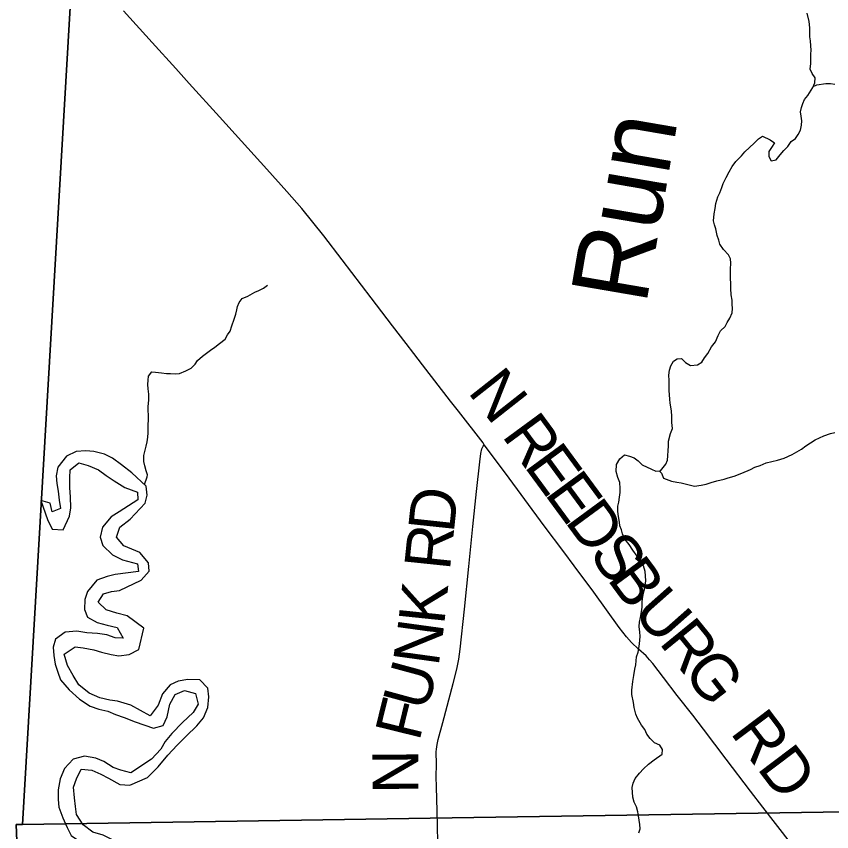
# Model space of a CAD drawing. Extents: x 1985906 to 2360102, y 891258 to 1222054.
# Drawn here: x 2071562 to 2076886, y 1025035 to 1030360 of the extents above; entities that cross this region are included whole.
import ezdxf

# ---------------------------------------------------------------- set-up
doc = ezdxf.new("R2010")
doc.units = 0
for name, color, linetype in [('GM_X_Adjacent_County', 7, 'Continuous'), ('GM_X_County', 7, 'Continuous'), ('GM_X_Minor_River', 7, 'Continuous'), ('GM_X_Minor_River_Text', 7, 'Continuous'), ('GM_X_Township', 7, 'Continuous'), ('GM_X_Township_Road', 7, 'Continuous'), ('GM_X_Township_Road_Text', 7, 'Continuous')]:
    doc.layers.add(name, color=color, linetype=linetype)

msp = doc.modelspace()

# ---------------------------------------------------------------- linework, layer by layer
at = {"layer": 'GM_X_Adjacent_County'}
msp.add_lwpolyline([(2071926.7, 1054555.3), (2072166.7, 1051922.6), (2072218.3, 1051577.8), (2072142.8, 1047459), (2072178.7, 1046252), (2072112.2, 1041354.4), (2072120.2, 1038512.6), (2072055.1, 1036106.6), (2072018.3, 1033424.1), (2071939.9, 1030867.8), (2071602.1, 1025081.7), (2071562, 1025081.6), (2071696.9, 1021700.4), (2071829.8, 1014456.9), (2071852.3, 1012905.1), (2071861.2, 1011952), (2071887.5, 1008769)], dxfattribs=at)
at = {"layer": 'GM_X_County'}
msp.add_lwpolyline([(2071887.5, 1008769), (2071861.2, 1011952), (2071852.3, 1012905.1), (2071829.8, 1014456.9), (2071696.9, 1021700.4), (2071562, 1025081.6), (2071602.1, 1025081.7), (2071939.9, 1030867.8), (2072018.3, 1033424.1), (2072055.1, 1036106.6), (2072120.2, 1038512.6), (2072112.2, 1041354.4), (2072178.7, 1046252), (2072142.8, 1047459), (2072218.3, 1051577.8), (2072166.7, 1051922.6), (2071926.7, 1054555.3)], dxfattribs=at)
at = {"layer": 'GM_X_Minor_River'}
for points in [[(2076010.3, 1028083.5), (2076038.3, 1028101.7), (2076056.2, 1028129.9), (2076076.1, 1028158.1), (2076099.9, 1028200.4), (2076127.8, 1028234.6), (2076143.6, 1028274.8), (2076159.5, 1028305), (2076189.4, 1028333.3), (2076203.3, 1028361.4), (2076221.2, 1028387.6), (2076235, 1028423.8), (2076238.9, 1028451.9), (2076236.7, 1028480), (2076236.6, 1028506.1), (2076230.4, 1028540.2), (2076228.1, 1028582.4), (2076228, 1028616.5), (2076225.8, 1028644.6), (2076225.5, 1028708.8), (2076227.3, 1028747), (2076225.1, 1028777.1), (2076211, 1028803.1), (2076178.7, 1028837.1), (2076154.5, 1028871.1), (2076148.4, 1028897.2), (2076138.2, 1028929.2), (2076129.9, 1028971.4), (2076119.8, 1028997.4), (2076113.6, 1029023.5), (2076117.4, 1029069.7), (2076125.2, 1029105.8), (2076129.1, 1029138), (2076142.9, 1029180.2), (2076154.8, 1029206.3), (2076168.6, 1029242.5), (2076176.5, 1029268.7), (2076196.3, 1029306.9), (2076216.1, 1029345.1), (2076236, 1029379.4), (2076259.9, 1029411.6), (2076297.8, 1029447.9), (2076317.7, 1029474.1), (2076349.6, 1029504.3), (2076379.5, 1029530.6), (2076407.4, 1029558.8), (2076433.4, 1029577), (2076483.6, 1029553.2), (2076511.7, 1029533.2), (2076491.8, 1029503), (2076476, 1029476.8), (2076476.1, 1029444.7), (2076490.3, 1029416.7), (2076522.3, 1029422.8), (2076550.2, 1029455.1), (2076574.1, 1029483.3), (2076600, 1029509.5), (2076621.9, 1029541.7), (2076649.8, 1029561.9), (2076667.7, 1029588.1), (2076681.6, 1029616.3), (2076689.5, 1029648.4), (2076691.3, 1029676.5), (2076687.2, 1029708.7), (2076683, 1029736.7), (2076688.9, 1029764.9), (2076696.7, 1029791), (2076708.6, 1029817.2), (2076730.5, 1029843.4), (2076762.3, 1029895.7), (2076776.2, 1029925.9), (2076778, 1029958), (2076757.8, 1029986), (2076745.7, 1030014.1), (2076749.5, 1030052.2), (2076749.2, 1030112.4), (2076751, 1030138.5), (2076748.9, 1030166.7), (2076746.7, 1030200.8), (2076742.5, 1030226.8), (2076742.4, 1030252.9), (2076742.2, 1030285.1), (2076738, 1030325.2), (2076725.7, 1030381.3)], [(2076765.1, 1029901.7), (2076788.3, 1029911.9), (2076848.3, 1029920.2), (2076878.4, 1029920.3), (2076906.5, 1029916.4)], [(2072399.4, 1027301.7), (2072416, 1027352.6), (2072419.2, 1027366.4), (2072409, 1027392.5), (2072400.8, 1027424.5), (2072394.7, 1027452.6), (2072394.5, 1027490.8), (2072400.3, 1027516.9), (2072410.2, 1027553), (2072416, 1027581.2), (2072419.9, 1027611.3), (2072423.8, 1027639.4), (2072423.5, 1027693.6), (2072425.3, 1027721.8), (2072425.1, 1027757.9), (2072423, 1027784), (2072422.9, 1027810.1), (2072426.6, 1027856.2), (2072426.4, 1027892.4), (2072422.3, 1027926.5), (2072420.1, 1027954.6), (2072424, 1027982.7), (2072425.8, 1028010.8), (2072447.7, 1028039), (2072471.8, 1028035.1), (2072509.9, 1028031.3), (2072542, 1028027.4), (2072568, 1028027.5), (2072604.1, 1028025.7), (2072628.1, 1028027.8), (2072668.1, 1028044), (2072704.1, 1028062.3), (2072730, 1028088.5), (2072745.9, 1028112.7), (2072777.8, 1028140.9), (2072803.8, 1028161.1), (2072829.7, 1028179.3), (2072857.7, 1028199.5), (2072889.6, 1028223.7), (2072925.5, 1028252), (2072941.4, 1028280.2), (2072957.3, 1028304.3), (2072969.2, 1028338.5), (2072984.9, 1028382.7), (2072994.8, 1028414.9), (2073002.7, 1028443), (2073006.6, 1028465.1), (2073016.4, 1028491.3), (2073036.3, 1028517.5), (2073074.4, 1028531.7), (2073118.3, 1028558), (2073146.3, 1028570.2), (2073176.3, 1028584.4), (2073202.2, 1028604.6)], [(2075624.9, 1025139.1), (2075620.8, 1025165.2), (2075610.6, 1025197.2), (2075596.4, 1025227.3), (2075588.2, 1025259.3), (2075583.9, 1025323.6), (2075589.7, 1025351.7), (2075601.6, 1025381.8), (2075631.5, 1025416.1), (2075657.4, 1025444.3), (2075689.3, 1025476.6), (2075727.2, 1025504.9), (2075779.1, 1025541.2), (2075781, 1025571.3), (2075762.8, 1025599.4), (2075728.6, 1025615.3), (2075700.4, 1025643.2), (2075678.3, 1025671.2), (2075666.1, 1025701.3), (2075643.9, 1025731.3), (2075617.6, 1025777.3), (2075607.4, 1025803.4), (2075595.2, 1025845.5), (2075591, 1025877.6), (2075580.7, 1025931.7), (2075580.6, 1025959.8), (2075586.3, 1026016.1), (2075594.1, 1026054.2), (2075599.9, 1026096.4), (2075607.8, 1026124.5), (2075611.5, 1026176.8), (2075621.4, 1026206.9), (2075629.2, 1026245.1), (2075633, 1026283.2), (2075634.8, 1026311.4), (2075632.7, 1026337.4), (2075628.5, 1026375.6), (2075630.4, 1026403.7), (2075638.2, 1026433.8), (2075644, 1026470), (2075647.9, 1026502.1), (2075647.7, 1026538.2), (2075655.4, 1026588.4), (2075663.3, 1026616.6), (2075673, 1026672.8), (2075670.9, 1026706.9), (2075668.7, 1026735), (2075656.5, 1026771.1), (2075632.3, 1026805.1), (2075616.1, 1026833.2), (2075587.8, 1026873.2), (2075563.6, 1026911.2), (2075535.4, 1026945.2), (2075519.1, 1026979.2), (2075513, 1027005.3), (2075502.8, 1027031.4), (2075500.7, 1027057.4), (2075494.5, 1027093.5), (2075490.3, 1027125.6), (2075490.2, 1027159.8), (2075496, 1027187.9), (2075499.9, 1027220), (2075503.7, 1027250.2), (2075505.6, 1027276.3), (2075501.4, 1027314.4), (2075489.2, 1027348.4), (2075478.9, 1027386.5), (2075480.7, 1027432.7), (2075502.6, 1027468.9), (2075532.5, 1027495.2), (2075564.6, 1027487.3), (2075596.7, 1027477.4), (2075622.9, 1027457.5), (2075649, 1027431.5), (2075709.3, 1027401.7), (2075737.4, 1027389.7), (2075767.5, 1027391.9), (2075803.3, 1027434.2), (2075813.2, 1027460.3), (2075815.1, 1027490.5), (2075818.9, 1027524.6), (2075820.7, 1027552.7), (2075820.6, 1027584.8), (2075832.3, 1027635.1), (2075846.2, 1027667.2), (2075842, 1027707.4), (2075841.8, 1027745.5), (2075839.6, 1027783.7), (2075831.3, 1027833.8), (2075829.2, 1027859.9), (2075824.9, 1027916.1), (2075824.5, 1027982.3), (2075822.3, 1028016.4), (2075826.2, 1028048.6), (2075836, 1028076.7), (2075851.9, 1028106.9), (2075877.9, 1028123.1), (2075905.9, 1028125.2), (2075932.1, 1028099.2), (2075964.3, 1028079.3), (2076010.3, 1028083.5)], [(2075760, 1027391.4), (2075773.6, 1027375.8), (2075787.8, 1027343.8), (2075840, 1027324), (2075874.1, 1027318.1), (2075902.1, 1027314.2), (2075990.4, 1027292.5), (2076032.5, 1027298.8), (2076066.5, 1027304.9), (2076098.5, 1027315.1), (2076136.5, 1027325.3), (2076182.6, 1027337.6), (2076210.6, 1027345.8), (2076248.6, 1027356), (2076298.6, 1027376.3), (2076354.6, 1027400.6), (2076384.5, 1027414.8), (2076418.5, 1027427), (2076458.5, 1027443.2), (2076494.6, 1027453.4), (2076532.6, 1027461.7), (2076574.6, 1027473.9), (2076628.6, 1027498.2), (2076688.5, 1027532.6), (2076716.5, 1027554.8), (2076748.4, 1027575.1), (2076778.4, 1027593.3), (2076806.3, 1027607.4), (2076834.3, 1027619.6), (2076878.3, 1027635.9), (2076906.4, 1027642)], [(2072315.3, 1027377.8), (2072249.1, 1027431.7), (2072190.9, 1027473.6), (2072136.8, 1027499.5), (2072068.7, 1027517.3), (2072016.7, 1027523.1), (2071952.7, 1027518.9), (2071890.8, 1027486.5), (2071833.1, 1027416.2), (2071821.3, 1027360), (2071827.5, 1027309.9), (2071835.7, 1027257.8), (2071841.9, 1027199.6), (2071850.1, 1027145.5), (2071796.2, 1027123.3), (2071784, 1027179.4), (2071723.2, 1027197.4)], [(2071723.2, 1027197.4), (2071766.4, 1027073), (2071796.6, 1027011), (2071868.6, 1027007.2), (2071910.3, 1027095.6), (2071918.1, 1027149.8), (2071915.8, 1027221.9), (2071911.6, 1027280.1), (2071911.4, 1027346.3), (2071913.2, 1027398.4), (2071971, 1027444.7), (2072031.1, 1027426.9), (2072099.2, 1027399.1), (2072149.3, 1027361.2), (2072201.5, 1027327.2), (2072269.6, 1027283.4), (2072353.6, 1027251.7)], [(2072304.4, 1027074.9), (2072402.3, 1027180.3), (2072416, 1027232.4), (2072409.7, 1027292.4), (2072315.3, 1027377.8)], [(2072353.6, 1027251.7), (2072356.3, 1027202.1)], [(2072356.3, 1027202.1), (2072234.2, 1027122.8), (2072180.4, 1027090.5), (2072124.6, 1027024.2), (2072108.8, 1026957.9), (2072127.1, 1026903.9), (2072189.3, 1026841.9), (2072255.4, 1026810.1), (2072354.2, 1026783.9)], [(2072368.1, 1026857.7), (2072265.1, 1026902.3), (2072216.9, 1026958.3), (2072238.6, 1027022.6), (2072304.4, 1027074.9)], [(2072377, 1026677.5), (2072428.7, 1026735.9), (2072424.4, 1026789.9), (2072368.1, 1026857.7)], [(2072354.2, 1026783.9), (2072359, 1026734.2)], [(2072359, 1026734.2), (2072207.8, 1026713.7), (2072155.8, 1026701.4), (2072087.9, 1026677.1), (2072026.2, 1026602.7), (2072008.4, 1026550.5), (2072006.6, 1026486.3), (2072026.8, 1026436.3), (2072090.9, 1026400.4), (2072155, 1026384.6), (2072221.1, 1026368.8), (2072259.3, 1026298.8), (2072207.3, 1026300.6), (2072153.2, 1026320.4), (2072093.2, 1026330.2), (2072023.2, 1026334), (2071957.1, 1026343.8), (2071881.2, 1026337.5), (2071817.3, 1026291.2), (2071803.5, 1026241), (2071807.7, 1026184.8), (2071815.9, 1026128.7), (2071832.1, 1026076.7), (2071850.3, 1026026.6), (2071906.6, 1025960.6), (2071974.8, 1025900.7), (2072045, 1025854.8), (2072101.1, 1025835), (2072159.1, 1025821.2), (2072209.2, 1025799.3), (2072267.3, 1025781.4), (2072337.4, 1025751.6)], [(2072286.8, 1026445.2), (2072218.7, 1026463), (2072148.6, 1026482.8), (2072096.4, 1026534.8), (2072132.2, 1026589.1), (2072184.2, 1026603.3), (2072236.2, 1026609.5), (2072377, 1026677.5)], [(2072361.6, 1026224.9), (2072394.7, 1026363.2), (2072286.8, 1026445.2)], [(2072309, 1025861.8), (2072222.9, 1025887.6), (2072172.9, 1025893.4), (2072106.8, 1025909.2), (2072038.7, 1025939), (2071970.5, 1025992.9), (2071932.2, 1026055), (2071896, 1026121), (2071873.7, 1026195.1), (2071945.5, 1026241.5), (2071999.6, 1026235.7), (2072067.6, 1026221.9), (2072117.7, 1026208), (2072181.7, 1026192.2), (2072231.8, 1026184.4), (2072299.7, 1026192.6), (2072361.6, 1026224.9)], [(2072302.9, 1025338.4), (2072418.1, 1025388.2), (2072487.7, 1025458.7), (2072551.3, 1025535.2), (2072612.9, 1025599.6), (2072670.6, 1025658), (2072740.2, 1025726.5), (2072783.9, 1025778.8), (2072811.5, 1025845), (2072819.2, 1025915.2), (2072812.8, 1025973.2), (2072760.6, 1026027), (2072682.6, 1026028.5), (2072618.6, 1026018.1), (2072566.8, 1025993.8), (2072517.1, 1025935.4), (2072487.5, 1025861.2), (2072435.9, 1025790.8), (2072309, 1025861.8)], [(2072337.4, 1025751.6), (2072458.3, 1025710.8), (2072520.2, 1025729.2), (2072545.9, 1025785.4), (2072565.4, 1025867.6), (2072599.1, 1025931.9), (2072661, 1025956.3), (2072731, 1025936.7), (2072749.4, 1025866.7), (2072715.7, 1025812.4), (2072646.1, 1025748), (2072576.5, 1025675.5), (2072534.8, 1025623.2), (2072505.1, 1025572.9), (2072445.4, 1025508.5), (2072310.6, 1025418.7)], [(2072310.6, 1025418.7), (2072244.6, 1025436.5), (2072194.5, 1025454.3), (2072132.4, 1025492.2), (2072080.3, 1025514.1), (2072008.2, 1025527.9), (2071932.3, 1025509.5), (2071876.5, 1025447.2), (2071848.7, 1025380.9), (2071835, 1025308.7), (2071835.3, 1025244.5), (2071839.4, 1025194.4), (2071865.7, 1025124.3), (2071894, 1025062.3), (2071920.1, 1025010.2), (2071990.3, 1024962.3), (2072062.3, 1024968.6), (2072122.4, 1024940.8), (2072136.6, 1024890.7), (2072134.8, 1024838.5), (2072151.1, 1024770.4), (2072211.3, 1024704.5), (2072285.4, 1024682.7), (2072363.8, 1024709.1)], [(2072391.4, 1024783.3), (2072229, 1024796.8), (2072218.8, 1024848.9), (2072226.6, 1024905), (2072190.3, 1024981.1), (2072128.2, 1025013), (2072062.1, 1025032.8), (2071997.9, 1025080.7), (2071955.6, 1025146.7), (2071947.4, 1025198.8), (2071941.2, 1025254.9), (2071935, 1025325.1), (2071954.8, 1025379.3), (2071986.5, 1025443.6), (2072054.6, 1025435.8), (2072114.7, 1025409.9), (2072164.8, 1025384), (2072236.9, 1025342.2), (2072302.9, 1025338.4)], [(2075625.5, 1025026.7), (2075635.4, 1025052.8), (2075633.2, 1025080.9), (2075629.1, 1025111), (2075624.9, 1025139.1)]]:
    msp.add_lwpolyline(points, dxfattribs=at)
at = {"layer": 'GM_X_Township'}
for points in [[(2095094.6, 1025388.3), (2092097.4, 1025367.8), (2089225.7, 1025330.9), (2087095.5, 1025303.4), (2086577.8, 1025306.1), (2081728.4, 1025236.6), (2079654.5, 1025204.9), (2076405.9, 1025155.2), (2074264, 1025122.4), (2071602.1, 1025081.7), (2071939.9, 1030867.8), (2072018.3, 1033424.1), (2072055.1, 1036106.6), (2072120.2, 1038512.6), (2072112.2, 1041354.4), (2072178.7, 1046252), (2072142.8, 1047459), (2072218.3, 1051577.8), (2072166.7, 1051922.6), (2071926.7, 1054555.3)], [(2071887.5, 1008769), (2071861.2, 1011952), (2071852.3, 1012905.1), (2071829.8, 1014456.9), (2071696.9, 1021700.4), (2071562, 1025081.6), (2071602.1, 1025081.7), (2074264, 1025122.4), (2076405.9, 1025155.2), (2079654.5, 1025204.9), (2081728.4, 1025236.6), (2086577.8, 1025306.1), (2087095.5, 1025303.4), (2089225.7, 1025330.9), (2092097.4, 1025367.8), (2095094.6, 1025388.3)]]:
    msp.add_lwpolyline(points, dxfattribs=at)
at = {"layer": 'GM_X_Township_Road'}
for points in [[(2074617.6, 1027562.2), (2074609.2, 1027573.7), (2074450.1, 1027782.3), (2074397.6, 1027846.6), (2074213.3, 1028084.7), (2074157.8, 1028157.2), (2074107.9, 1028222.3), (2074018.2, 1028339.4), (2073879, 1028522.2), (2073690.4, 1028770.2), (2073569.7, 1028925.4), (2073498.9, 1029015.8), (2073426.3, 1029104.6), (2073329.3, 1029215.8), (2073197.4, 1029361.9), (2073032.5, 1029544.6), (2072889.4, 1029702.8), (2072689.8, 1029920.5), (2072602.8, 1030018.9), (2072449.5, 1030189.7), (2072262.4, 1030396.6)], [(2074310.7, 1025168.4), (2074305.1, 1025328.1), (2074303.6, 1025393.6), (2074304.7, 1025475.4), (2074303.7, 1025557.3), (2074304.4, 1025573.4), (2074308.9, 1025605.3), (2074315.9, 1025637), (2074346.2, 1025747.6), (2074414.3, 1026002.4), (2074438.9, 1026096.6), (2074451.7, 1026161.2), (2074460.9, 1026226.4), (2074488.4, 1026487.4), (2074516.7, 1026766.1), (2074543.7, 1027029), (2074567.1, 1027256), (2074587.7, 1027450.8), (2074594, 1027505.5), (2074601.2, 1027536.1), (2074609.3, 1027552.2), (2074617.6, 1027562.2)], [(2076436.7, 1025194.6), (2076356, 1025299), (2076197, 1025508), (2076047.8, 1025703.8), (2075978.4, 1025795.2), (2075877.7, 1025924.6), (2075787.9, 1026041.8), (2075717.6, 1026132.6), (2075696.6, 1026157.5), (2075674.2, 1026184), (2075625.4, 1026227.9), (2075578.5, 1026270.9), (2075546.2, 1026308.5), (2075498.9, 1026369.3), (2075331.8, 1026599.3), (2075204.7, 1026770.6), (2075136.2, 1026862.5), (2075009, 1027033.2), (2074881.3, 1027203.9), (2074755.2, 1027375.9), (2074617.6, 1027562.2)], [(2074313.7, 1024967.6), (2074310.7, 1025168.4)], [(2076900.1, 1024599.4), (2076866.7, 1024635.9), (2076835.1, 1024673.8), (2076785.3, 1024739.3), (2076716.6, 1024831.3), (2076616.3, 1024961), (2076436.7, 1025194.6)]]:
    msp.add_lwpolyline(points, dxfattribs=at)

# ---------------------------------------------------------------- texts
at = {"layer": 'GM_X_Minor_River_Text'}
msp.add_text('Run', height=500.14, rotation=80.2617, dxfattribs=at).set_placement((2075673.2, 1028468.8))
at = {"layer": 'GM_X_Township_Road_Text'}
for s, rotation, p in [('N', 308.211, (2074504.2, 1027906.7)), ('R', 306.3051, (2074727.1, 1027621.4)), ('E', 306.3062, (2074873, 1027422.9)), ('E', 306.3059, (2075005.9, 1027242)), ('D', 83.8867, (2074417.8, 1026980.4)), ('D', 306.3042, (2075138.7, 1027061.2)), ('R', 84.0509, (2074392.3, 1026735.6)), ('S', 306.3048, (2075295, 1026848.4)), ('B', 306.3226, (2075414.9, 1026685.2)), ('K', 84.0726, (2074355.5, 1026381.1)), ('U', 311.4944, (2075579.5, 1026463.7)), ('N', 82.1402, (2074318.1, 1026108.8)), ('R', 309.1667, (2075752.3, 1026268.4)), ('G', 307.8243, (2075906.7, 1026078.9)), ('U', 74.8147, (2074240.7, 1025813.7)), ('F', 76.1406, (2074192.7, 1025619)), ('RD', 307.0617, (2076217.9, 1025682)), ('N', 90.1639, (2074187.9, 1025282.2))]:
    msp.add_text(s, height=300, rotation=rotation, dxfattribs=at).set_placement(p)

doc.saveas('drawing.dxf')
